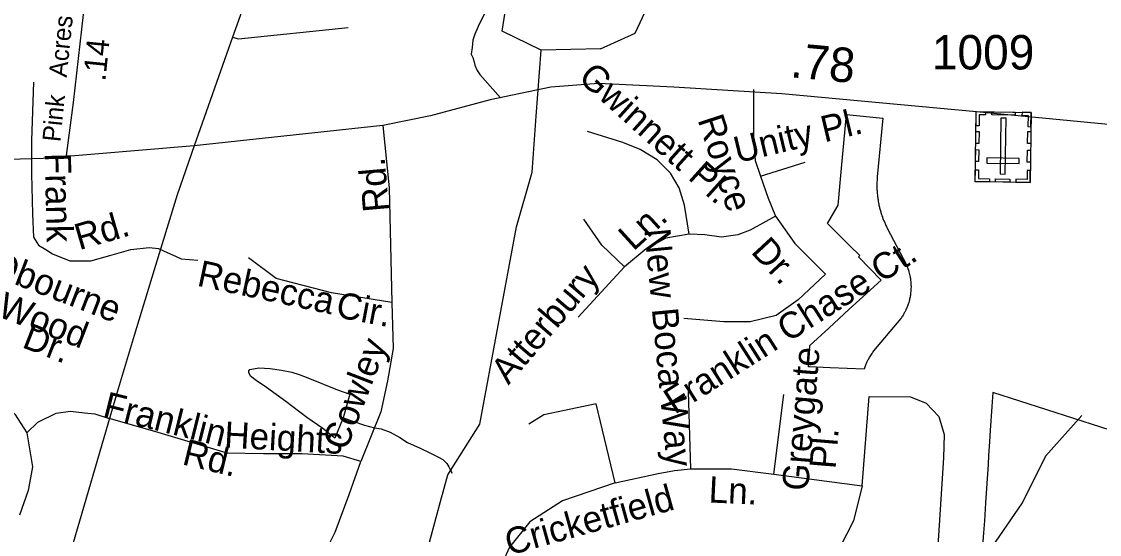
# Model space of a CAD drawing. Extents: x 2001466 to 2224147, y 644118 to 847247.
# Drawn here: x 2072162 to 2076073, y 724950 to 726812 of the extents above; entities that cross this region are included whole.
import ezdxf

# ---------------------------------------------------------------- set-up
doc = ezdxf.new("R2010")
doc.units = 0
for name, color, linetype in [('Exist Boundary Political City Limit New', 7, 'Continuous'), ('Exist Boundary Political City Limit New Hole', 7, 'Continuous'), ('Exist Cultural Cemetery CELL', 7, 'Continuous'), ('Exist Hydrographic Misc Water Feature', 7, 'Continuous'), ('Exist Road Non-System Type 51', 7, 'Continuous'), ('Exist Road Non-System Type 51 Label', 7, 'Continuous'), ('Exist Road Secondary Mileage Hundredths English Label', 7, 'Continuous'), ('Exist Road Secondary Type 51 Attributed', 7, 'Continuous'), ('Exist Road Secondary Type 51 Number Label', 7, 'Continuous'), ('Map Preparation Boundary City Limit Buffer Line', 7, 'Continuous')]:
    doc.layers.add(name, color=color, linetype=linetype)

msp = doc.modelspace()

# ---------------------------------------------------------------- linework, layer by layer
at = {"layer": 'Exist Boundary Political City Limit New'}
msp.add_lwpolyline([(2076274.5, 725276.7), (2075686, 725465.5), (2075682.6, 725414.9), (2075676.9, 725326.9), (2075674.2, 725286.2), (2075671, 725236.9), (2075668.9, 725204.2), (2075664.4, 725134.4), (2075659.8, 725064.6), (2075655.6, 725000), (2075652.8, 724956.4), (2075650.6, 724924.9), (2075645.9, 724855), (2075641.1, 724784.7), (2075635.4, 724698.9)], dxfattribs=at)
at = {"layer": 'Exist Boundary Political City Limit New Hole'}
for points in [[(2075285.5, 726103.1), (2075286.5, 726100.2), (2075287.5, 726097.4), (2075289, 726093.6), (2075291.1, 726088.5), (2075292.8, 726084.5), (2075294.1, 726081.5), (2075295.2, 726078.8), (2075296.9, 726075.4), (2075298.6, 726071.8), (2075300.4, 726068.1), (2075302.2, 726064.4), (2075303.5, 726061.8), (2075372.8, 725928.7), (2075374.1, 725925.5), (2075375.6, 725921.8), (2075376.9, 725918.8), (2075378.1, 725915.1), (2075380, 725909.6), (2075381.1, 725905.9), (2075382.1, 725902.8), (2075383.1, 725898.9), (2075384.4, 725893.8), (2075385.4, 725889.2), (2075386, 725886.3), (2075386.6, 725882.5), (2075387.2, 725878.6), (2075387.8, 725875.7), (2075388.2, 725871.6), (2075388.6, 725867.5), (2075389, 725863.1), (2075389.2, 725858.5), (2075389.4, 725854.5), (2075389.5, 725851.5), (2075389.5, 725847.6), (2075389.4, 725842.6), (2075389.2, 725839.2), (2075389, 725835.5), (2075388.8, 725831.6), (2075388.2, 725826.7), (2075387.8, 725822.6), (2075387.1, 725818.6), (2075386.5, 725814.7), (2075386, 725811.8), (2075385.2, 725808.1), (2075384.5, 725804.9), (2075383.5, 725800.6), (2075382.4, 725796.2), (2075381.2, 725792.3), (2075380, 725788.5), (2075379.1, 725785.6), (2075378.1, 725782.8), (2075376.8, 725779.1), (2075375.6, 725776), (2075374.2, 725772.8), (2075373, 725769.8), (2075371.2, 725766.1), (2075369, 725761.3), (2075366.9, 725757.2), (2075365.1, 725753.9), (2075363.6, 725751.1), (2075362, 725748.4), (2075360.5, 725745.9), (2075358.5, 725742.7), (2075356.8, 725739.9), (2075354.5, 725736.6), (2075352.1, 725733.3), (2075254, 725616.2), (2075251.6, 725613.1), (2075249.2, 725609.8), (2075247, 725606.6), (2075244.8, 725603.2), (2075242.5, 725599.9), (2075240.5, 725596.5), (2075238.4, 725593), (2075236.5, 725589.6), (2075235, 725586.9), (2075233.6, 725584.1), (2075232.2, 725581.6), (2075231, 725578.9), (2075229.8, 725576.1), (2075228.5, 725573.4), (2075227.4, 725570.6), (2075226.2, 725567.9), (2075219.6, 725550.1), (2075095.9, 725555.1), (2075021.2, 725558.1), (2075017.6, 725558.3), (2075022.8, 725635.8), (2075090.8, 725698.4), (2075165.4, 725767.2), (2075202.2, 725801.1), (2075280.8, 725873.4), (2075198.4, 725957.8), (2075203.5, 725962.8), (2075168, 725997.9), (2075086.2, 726078.7), (2075125.2, 726145.4), (2075137.4, 726279.9), (2075154.9, 726474.5)], [(2075154.9, 726474.5), (2075287.8, 726460.9), (2075267.2, 726248.2), (2075267, 726244.8), (2075266.6, 726240.8), (2075266.4, 726237.6), (2075266.2, 726234.2), (2075266, 726229.8), (2075265.9, 726225.8), (2075265.8, 726222.6), (2075265.8, 726219.6), (2075265.8, 726215.8), (2075265.8, 726211.8), (2075265.9, 726207.8), (2075266, 726204.1), (2075266.1, 726201.1), (2075266.2, 726197.8), (2075266.4, 726194.8), (2075266.6, 726191.8), (2075267, 726187), (2075267.4, 726182.9), (2075267.8, 726179.9), (2075268, 726176.9), (2075268.6, 726172.8), (2075269.2, 726168), (2075269.9, 726164.1), (2075270.4, 726161.1), (2075270.9, 726158.1), (2075271.5, 726154.1), (2075272.2, 726150.2), (2075273.2, 726145.5), (2075274, 726142.2), (2075274.9, 726138.5), (2075275.6, 726135.4), (2075276.6, 726131.8), (2075277.5, 726128.1), (2075278.4, 726125), (2075279.5, 726121.4), (2075280.4, 726118.5), (2075281.2, 726115.4), (2075282.5, 726111.6), (2075284.1, 726107), (2075285.5, 726103.1)]]:
    msp.add_lwpolyline(points, dxfattribs=at)
at = {"layer": 'Exist Cultural Cemetery CELL'}
for points in [[(2075821.6, 726227.5), (2075622.5, 726230.5), (2075626.3, 726485.1), (2075825.4, 726482.1)], [(2075659.5, 726484.6), (2075659.3, 726473.1), (2075637.3, 726473.4), (2075636.7, 726433), (2075625.5, 726433.2), (2075626.3, 726485.1)], [(2075767.8, 726471.5), (2075682.9, 726472.7), (2075683.1, 726484.1), (2075767.9, 726482.9)], [(2075713, 726258.4), (2075731.7, 726258.1), (2075734.7, 726460.9), (2075716, 726461.2)], [(2075792.3, 726482.5), (2075792.1, 726471), (2075814.1, 726470.7), (2075813.5, 726430.3), (2075824.7, 726430.1), (2075825.4, 726482)], [(2075636.6, 726412.6), (2075636, 726369.3), (2075624.6, 726369.5), (2075625.2, 726412.8)], [(2075824.4, 726412.2), (2075823.7, 726368.8), (2075812.3, 726369), (2075813, 726412.3)], [(2075635.6, 726346.7), (2075634.9, 726303.4), (2075623.6, 726303.6), (2075624.2, 726346.9)], [(2075823.4, 726344.9), (2075822.7, 726301.6), (2075811.3, 726301.8), (2075812, 726345.1)], [(2075781.8, 726296.1), (2075782.1, 726314.8), (2075664.3, 726316.6), (2075664.1, 726297.9)], [(2075623.1, 726273.8), (2075634.4, 726273.7), (2075633.9, 726241.5), (2075674.5, 726240.9), (2075674.3, 726229.7), (2075622.4, 726230.5)], [(2075822.2, 726270.8), (2075810.9, 726271), (2075810.4, 726238.8), (2075769.8, 726239.4), (2075769.7, 726228.3), (2075821.6, 726227.5)], [(2075747.5, 726228.6), (2075695.7, 726229.4), (2075695.9, 726240.8), (2075747.7, 726240)]]:
    msp.add_lwpolyline(points, close=True, dxfattribs=at)
at = {"layer": 'Exist Hydrographic Misc Water Feature'}
for p, q in [((2074030, 726468.3), (2074047.9, 726707.8)), ((2074262.4, 726713), (2074047.9, 726707.8)), ((2075877.9, 725234.5), (2076008.8, 725381.7))]:
    msp.add_line(p, q, dxfattribs=at)
for points in [[(2074262.4, 726713), (2074388.9, 726769.7), (2074520.9, 727052.5), (2074612, 727303.2), (2074819.9, 727446.6), (2074827.9, 727538.4)], [(2074047.9, 726707.8), (2073906, 726776.4), (2073923, 726884.3), (2074104.9, 727192.2), (2074113.9, 727300.3), (2074260.5, 727397.4)], [(2073682.9, 725070), (2073708.9, 725166.2), (2073824.8, 725350.8), (2073957.9, 726066.6), (2074014.9, 726265.6), (2074030, 726468.3)], [(2073329, 725373.3), (2073327.1, 725367.1), (2073299.2, 725299.1), (2073255, 725335), (2073197.1, 725375), (2073121.3, 725432.7), (2073050.9, 725482.8), (2073013.2, 725508.4), (2072992.9, 725524.4), (2072986.7, 725538.3), (2072987, 725544.4), (2072990.9, 725548.2), (2073022.8, 725554.3), (2073064.7, 725552.4), (2073105.1, 725546.8), (2073142.8, 725538.6), (2073169, 725531), (2073200.6, 725518.9), (2073308.9, 725474.9), (2073353, 725459.3), (2073329, 725373.3)], [(2073329, 725373.3), (2073407.1, 725347.2), (2073443.2, 725337.3), (2073467.2, 725333.2), (2073499.2, 725321.5), (2073535.1, 725301.5), (2073562.9, 725283.5), (2073609.1, 725263.5), (2073643.5, 725245.7), (2073675.3, 725230), (2073691.3, 725221.8), (2073697.1, 725215.6), (2073705.3, 725208), (2073713.2, 725195.8), (2073717.1, 725185.9), (2073721.2, 725180), (2073723.3, 725171.9)], [(2075644.9, 724820.3), (2075669.9, 724883.4), (2075793.9, 725064.6), (2075877, 725233.4), (2075877.9, 725234.5)], [(2073317.9, 723518.1), (2073336.8, 723576), (2073344.8, 723782.6), (2073369.8, 723857.5), (2073369.8, 724083.9), (2073625.9, 724859.5), (2073682.9, 725070)]]:
    msp.add_lwpolyline(points, dxfattribs=at)
at = {"layer": 'Exist Road Non-System Type 51'}
for p, q in [((2072677.2, 725979.8), (2072722.9, 725958.7)), ((2072428.4, 725387.8), (2072476.5, 725371.5))]:
    msp.add_line(p, q, dxfattribs=at)
for points in [[(2072325.3, 726325.2), (2072350.4, 726517.6), (2072393.1, 726891.9), (2072409.1, 727032.4), (2072413.9, 727097.9), (2072380.4, 727182.5)], [(2073845.1, 726847.7), (2073819.2, 726793.6), (2073807.4, 726765.4), (2073799.4, 726743.6), (2073797.4, 726717.4), (2073793.5, 726693.5), (2073799.5, 726681.6), (2073803.5, 726669.5), (2073807.5, 726653.6), (2073815.5, 726633.5), (2073825.6, 726619.6), (2073900.1, 726534.3)], [(2072927.9, 726755.3), (2072950, 726749), (2073347.8, 726790.1)], [(2072205.6, 726592.1), (2072198.8, 726379.5), (2072198.8, 726316.8)], [(2074817.8, 726565.4), (2074817.8, 726383.7), (2074823.5, 726307.1), (2074843.4, 726250.3)], [(2073473.2, 726433.9), (2073496.7, 726208), (2073505.5, 725791.4)], [(2074585.1, 726040.1), (2074568.1, 726145.2), (2074548.3, 726207.7), (2074517, 726261.6), (2074468.8, 726309.9), (2074406.4, 726346.8), (2074344, 726372.4), (2074216.3, 726412.1)], [(2072789.2, 726361.1), (2072727.3, 726182.6), (2072643.7, 725910), (2072570.4, 725671.8), (2072508.7, 725466.1), (2072324.1, 724832.2), (2072307.7, 724773.9)], [(2072198.8, 726316.8), (2072198.8, 726259.5), (2072201.9, 726114.2), (2072205.1, 726029), (2072217.8, 726010)], [(2074843.4, 726250.3), (2075005.1, 726301.4)], [(2074843.4, 726250.3), (2074871.7, 726170.8), (2074897.3, 726105.5)], [(2074349.6, 725920.9), (2074267.3, 726000.4), (2074202.1, 726094.1)], [(2074897.3, 726105.5), (2074806.5, 726054.3), (2074761.1, 726037.3), (2074701.5, 726028.8), (2074641.9, 726037.3), (2074585.1, 726040.1)], [(2074897.3, 726105.5), (2074968.2, 726006.1), (2075078.9, 725895.3)], [(2074585.1, 726040.1), (2074500, 726025.9), (2074429.1, 725986.2), (2074349.6, 725920.9)], [(2072217.8, 726010), (2072224, 726000.6), (2072250.3, 725984.1)], [(2072250.3, 725984.1), (2072274.5, 725969), (2072337.7, 725943.7), (2072413.4, 725943.7), (2072482.9, 725962.7), (2072558.6, 725984.8), (2072624.9, 725991.1), (2072659.6, 725987.9), (2072677.2, 725979.8)], [(2072722.9, 725958.7), (2072741.7, 725950), (2072801.5, 725945.4)], [(2073505.5, 725791.4), (2073286.9, 725826.5), (2073085.9, 725879.2), (2072985.4, 725954.2)], [(2074349.6, 725920.9), (2074182.2, 725739.2)], [(2075078.9, 725895.3), (2074979.6, 725801.6), (2074900.1, 725744.8), (2074806.5, 725722.1), (2074710, 725722.1), (2074565.3, 725733.5)], [(2073505.5, 725791.4), (2073510.3, 725625.3), (2073490.3, 725507.2), (2073466.4, 725395.4), (2073393, 725215)], [(2071828.8, 725469.1), (2071979.5, 725478.9), (2072038.5, 725462.5), (2072091, 725431.4), (2072138.5, 725387.1), (2072181.6, 725318.7)], [(2074590.8, 725188.3), (2074582.3, 725469.4)], [(2074891.6, 725168.4), (2074928.5, 725458.1)], [(2075212.2, 725127), (2075237.8, 725450.7)], [(2075237.8, 725450.7), (2075388.2, 725449), (2075444.9, 725426.3), (2075490.3, 725378), (2075510.2, 725312.7), (2075507.3, 725227.5), (2075479, 724796.5)], [(2072181.6, 725318.7), (2072221.3, 725357.3), (2072287.5, 725390.4), (2072340.4, 725397.9)], [(2072340.4, 725397.9), (2072390.8, 725392), (2072428.4, 725387.8)], [(2074247.5, 725424), (2074057.4, 725384.2), (2074003.4, 725350.2)], [(2074315.6, 725137.2), (2074247.5, 725424)], [(2073393, 725215), (2073329.2, 725234.2), (2073179.2, 725242.2), (2073040.4, 725242.2), (2072908, 725245.4), (2072657.5, 725319.6), (2072476.5, 725371.5)], [(2072181.6, 725318.7), (2072202.4, 725195.9), (2072186, 725109.4), (2072154.8, 725020.5)], [(2072344, 724919.7), (2072470.1, 724902.1), (2072690.2, 724894.1), (2072862.5, 724905.3), (2073022.1, 724903.7), (2073181.6, 724895.7), (2073272.6, 724902.1), (2073299.7, 724958), (2073350.7, 725095.3), (2073393, 725215)], [(2074315.6, 725137.2), (2074471.6, 725171.3), (2074531.2, 725182.6), (2074590.8, 725188.3)], [(2074590.8, 725188.3), (2074738.4, 725188.3), (2074891.6, 725168.4)], [(2074891.6, 725168.4), (2075212.2, 725127)], [(2074315.6, 725137.2), (2074125.5, 725071.9), (2074006.3, 724995.2), (2073932.4, 724903.8), (2073907.9, 724848.4), (2073862.7, 724681.9), (2073862.7, 724595), (2073902.5, 724508.2), (2073972.1, 724459.9), (2074067.8, 724411.1)], [(2075212.2, 725127), (2075181, 724999.2), (2075129.9, 724899.8), (2075044, 724795.1)]]:
    msp.add_lwpolyline(points, dxfattribs=at)
at = {"layer": 'Exist Road Secondary Type 51 Attributed'}
for points in [[(2076131.2, 731725.2), (2075747, 731487.6), (2075461.4, 731321.6), (2075263.6, 731193.9), (2075171.1, 731106.1), (2075023.5, 730909.7), (2074817.7, 730577.6), (2074553.6, 730200.8), (2074276.8, 729816.1), (2074024.8, 729471.3), (2073872.1, 729233.3), (2073721.7, 728906.4), (2073502.7, 728354.2), (2072927.9, 726755.3), (2072789.2, 726361.1)], [(2077841.3, 726411.2), (2077403.8, 726407.6), (2076998.6, 726409.2), (2076535.9, 726426.8), (2076093.2, 726439.5), (2075627.3, 726484.2), (2074921.4, 726549.7), (2074528.9, 726573.6), (2074255.3, 726586.4), (2074083, 726573.6), (2073862.8, 726527.3), (2073645.5, 726469.9), (2073473.2, 726433.9), (2072789.2, 726361.1)], [(2072789.2, 726361.1), (2072240.4, 726314.8), (2072115.5, 726311.6), (2071946.4, 726276.5), (2071758.2, 726222.2), (2071581.1, 726148.8), (2071435.1, 726077), (2071285.2, 725990.8), (2071101.3, 725872.6), (2070972.1, 725797.6), (2070750.3, 725721), (2070460.7, 725616.9)]]:
    msp.add_lwpolyline(points, dxfattribs=at)
at = {"layer": 'Map Preparation Boundary City Limit Buffer Line'}
for points in [[(2075285.5, 726103.1), (2075286.5, 726100.2), (2075287.5, 726097.4), (2075289, 726093.6), (2075291.1, 726088.5), (2075292.8, 726084.5), (2075294.1, 726081.5), (2075295.2, 726078.8), (2075296.9, 726075.4), (2075298.6, 726071.8), (2075300.4, 726068.1), (2075302.2, 726064.4), (2075303.5, 726061.8), (2075372.8, 725928.7), (2075374.1, 725925.5), (2075375.6, 725921.8), (2075376.9, 725918.8), (2075378.1, 725915.1), (2075380, 725909.6), (2075381.1, 725905.9), (2075382.1, 725902.8), (2075383.1, 725898.9), (2075384.4, 725893.8), (2075385.4, 725889.2), (2075386, 725886.3), (2075386.6, 725882.5), (2075387.2, 725878.6), (2075387.8, 725875.7), (2075388.2, 725871.6), (2075388.6, 725867.5), (2075389, 725863.1), (2075389.2, 725858.5), (2075389.4, 725854.5), (2075389.5, 725851.5), (2075389.5, 725847.6), (2075389.4, 725842.6), (2075389.2, 725839.2), (2075389, 725835.5), (2075388.8, 725831.6), (2075388.2, 725826.7), (2075387.8, 725822.6), (2075387.1, 725818.6), (2075386.5, 725814.7), (2075386, 725811.8), (2075385.2, 725808.1), (2075384.5, 725804.9), (2075383.5, 725800.6), (2075382.4, 725796.2), (2075381.2, 725792.3), (2075380, 725788.5), (2075379.1, 725785.6), (2075378.1, 725782.8), (2075376.8, 725779.1), (2075375.6, 725776), (2075374.2, 725772.8), (2075373, 725769.8), (2075371.2, 725766.1), (2075369, 725761.3), (2075366.9, 725757.2), (2075365.1, 725753.9), (2075363.6, 725751.1), (2075362, 725748.4), (2075360.5, 725745.9), (2075358.5, 725742.7), (2075356.8, 725739.9), (2075354.5, 725736.6), (2075352.1, 725733.3), (2075254, 725616.2), (2075251.6, 725613.1), (2075249.2, 725609.8), (2075247, 725606.6), (2075244.8, 725603.2), (2075242.5, 725599.9), (2075240.5, 725596.5), (2075238.4, 725593), (2075236.5, 725589.6), (2075235, 725586.9), (2075233.6, 725584.1), (2075232.2, 725581.6), (2075231, 725578.9), (2075229.8, 725576.1), (2075228.5, 725573.4), (2075227.4, 725570.6), (2075226.2, 725567.9), (2075219.6, 725550.1), (2075095.9, 725555.1), (2075021.2, 725558.1), (2075017.6, 725558.3), (2075022.8, 725635.8), (2075090.8, 725698.4), (2075165.4, 725767.2), (2075202.2, 725801.1), (2075280.8, 725873.4), (2075198.4, 725957.8), (2075203.5, 725962.8), (2075168, 725997.9), (2075086.2, 726078.7), (2075125.2, 726145.4), (2075137.4, 726279.9), (2075154.9, 726474.5)], [(2075154.9, 726474.5), (2075287.8, 726460.9), (2075267.2, 726248.2), (2075267, 726244.8), (2075266.6, 726240.8), (2075266.4, 726237.6), (2075266.2, 726234.2), (2075266, 726229.8), (2075265.9, 726225.8), (2075265.8, 726222.6), (2075265.8, 726219.6), (2075265.8, 726215.8), (2075265.8, 726211.8), (2075265.9, 726207.8), (2075266, 726204.1), (2075266.1, 726201.1), (2075266.2, 726197.8), (2075266.4, 726194.8), (2075266.6, 726191.8), (2075267, 726187), (2075267.4, 726182.9), (2075267.8, 726179.9), (2075268, 726176.9), (2075268.6, 726172.8), (2075269.2, 726168), (2075269.9, 726164.1), (2075270.4, 726161.1), (2075270.9, 726158.1), (2075271.5, 726154.1), (2075272.2, 726150.2), (2075273.2, 726145.5), (2075274, 726142.2), (2075274.9, 726138.5), (2075275.6, 726135.4), (2075276.6, 726131.8), (2075277.5, 726128.1), (2075278.4, 726125), (2075279.5, 726121.4), (2075280.4, 726118.5), (2075281.2, 726115.4), (2075282.5, 726111.6), (2075284.1, 726107), (2075285.5, 726103.1)], [(2076274.5, 725276.7), (2075686, 725465.5), (2075682.6, 725414.9), (2075676.9, 725326.9), (2075674.2, 725286.2), (2075671, 725236.9), (2075668.9, 725204.2), (2075664.4, 725134.4), (2075659.8, 725064.6), (2075655.6, 725000), (2075652.8, 724956.4), (2075650.6, 724924.9), (2075645.9, 724855), (2075641.1, 724784.7), (2075635.4, 724698.9)]]:
    msp.add_lwpolyline(points, dxfattribs=at)

# ---------------------------------------------------------------- texts
at = {"layer": 'Exist Road Non-System Type 51'}
for s, height, p in [('Acres', 65.62, (2072326, 726607.4)), ('.14', 82.02, (2072466.3, 726593)), ('Pink', 65.62, (2072302.8, 726373))]:
    msp.add_text(s, height=height, rotation=84.1932, dxfattribs=at).set_placement(p)
at = {"layer": 'Exist Road Non-System Type 51 Label'}
for s, rotation, p in [('Gwinnett Pl.', 318.0009, (2074178, 726601.6)), ('Unity Pl.', 13.3981, (2074759.4, 726297.7)), ('Royce', 287.9975, (2074614.6, 726455.8)), ('Frank', 271.2446, (2072246.4, 726334.2)), ('Rd.', 95.0828, (2073496.7, 726124.4)), ('Rd.', 16.2681, (2072371.4, 725981.4)), ('Ln.', 42.2798, (2074382.2, 725976.1)), ('New Boca Way', 275.4381, (2074421.6, 726056.7)), ('Dr.', 312.8133, (2074805.6, 725974)), ('Obourne', 338.8025, (2072039.5, 725895.9)), ('Franklin Chase Ct.', 32.4818, (2074532.2, 725383.9)), ('Rebecca', 347.8994, (2072795.5, 725853.6)), ('Atterbury', 49.4106, (2073928.9, 725490.1)), ('Wood', 338.8025, (2072070.1, 725743.4)), ('Cir.', 349.2107, (2073299, 725739.6)), ('Dr.', 338.8025, (2072160.1, 725630.6)), ('Cowley', 68.9719, (2073340.3, 725250)), ('Greygate', 85.3161, (2075015.9, 725105.8)), ('Franklin', 345.9568, (2072452.8, 725376.9)), ('Heights', 356.8405, (2072896, 725265.6)), ('Pl.', 85.3161, (2075115.5, 725185.6)), ('Rd.', 346.4227, (2072741.3, 725205.1)), ('Ln.', 357.3151, (2074653.9, 725066.3)), ('Cricketfield', 15.5878, (2073931.7, 724873))]:
    msp.add_text(s, height=95, rotation=rotation, dxfattribs=at).set_placement(p)
at = {"layer": 'Exist Road Secondary Mileage Hundredths English Label'}
msp.add_text('.78', height=125, rotation=354.7027, dxfattribs=at).set_placement((2074949.3, 726609.9))
at = {"layer": 'Exist Road Secondary Type 51 Number Label'}
msp.add_text('1009', height=125, dxfattribs=at).set_placement((2075465.1, 726637.8))

doc.saveas('drawing.dxf')
